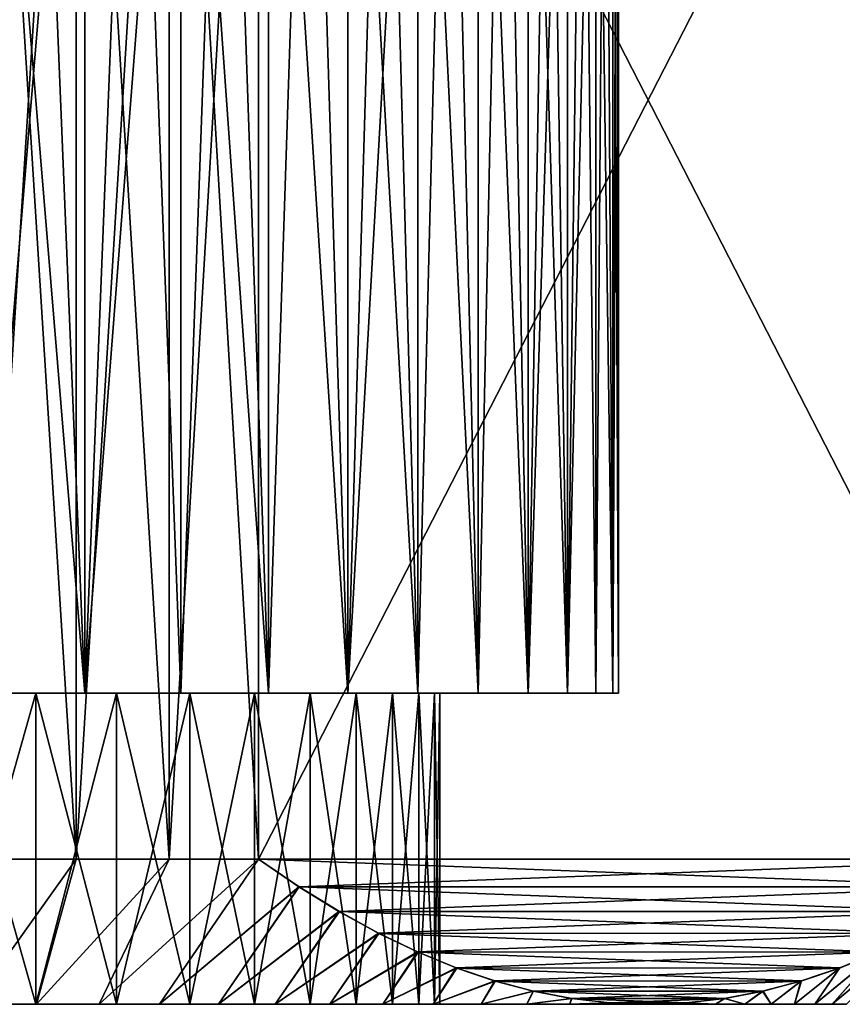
# Model space of a CAD drawing. Header units: metres. Extents: x -105 to 105, y -68 to 103.
# Tile 406 of 416: x 82 to 89, y 68 to 77. Entities that reach past the tile are written whole.
import ezdxf

# ---------------------------------------------------------------- set-up
doc = ezdxf.new("R2010")
doc.units = ezdxf.units.M
doc.layers.add('solid_FIT-BATH-150_SW0001_01', color=7, linetype='CONTINUOUS')

msp = doc.modelspace()

# ---------------------------------------------------------------- linework, layer by layer
at = {"layer": 'solid_FIT-BATH-150_SW0001_01'}
for points in [[(82.594246, 69.644539, 13.379377), (81.763878, 82.82724, 13.796501), (81.763878, 69.644539, 13.796501)], [(82.594246, 69.644539, 13.379377), (82.594246, 82.82724, 13.379377), (81.763878, 82.82724, 13.796501)], [(81.763878, 69.644539, -15.203499), (81.763878, 82.82724, -15.203499), (82.594246, 82.82724, -14.786374)], [(82.594246, 69.644539, -14.786374), (81.763878, 69.644539, -15.203499), (82.594246, 82.82724, -14.786374)], [(83.399002, 69.644539, 12.914751), (83.399002, 82.82724, 12.914751), (82.594246, 82.82724, 13.379377)], [(82.594246, 69.644539, 13.379377), (83.399002, 69.644539, 12.914751), (82.594246, 82.82724, 13.379377)], [(82.594246, 69.644539, -14.786374), (82.594246, 82.82724, -14.786374), (83.399002, 82.82724, -14.321748)], [(83.399002, 69.644539, -14.321748), (82.594246, 69.644539, -14.786374), (83.399002, 82.82724, -14.321748)], [(84.17543, 69.644539, 12.404189), (84.17543, 82.82724, 12.404189), (83.399002, 82.82724, 12.914751)], [(83.399002, 69.644539, 12.914751), (84.17543, 69.644539, 12.404189), (83.399002, 82.82724, 12.914751)], [(83.399002, 69.644539, -14.321748), (84.17543, 82.82724, -13.811186), (84.17543, 69.644539, -13.811186)], [(83.399002, 69.644539, -14.321748), (83.399002, 82.82724, -14.321748), (84.17543, 82.82724, -13.811186)], [(84.17543, 69.644539, 12.404189), (90.939308, 82.82724, 0.688814), (84.17543, 82.82724, 12.404189)], [(84.17543, 69.644539, 12.404189), (90.939308, 69.644539, 0.688814), (90.939308, 82.82724, 0.688814)], [(84.17543, 82.82724, -13.811186), (90.939308, 82.82724, -2.095811), (90.939308, 69.644539, -2.095811)], [(84.17543, 69.644539, -13.811186), (84.17543, 82.82724, -13.811186), (90.939308, 69.644539, -2.095811)], [(81.776093, 81.834221, -10.96871), (81.775299, 71.085892, -10.969194), (82.669395, 71.085892, -10.319607)], [(82.668983, 81.834221, 8.912979), (82.66954, 71.085892, 8.912496), (81.775444, 71.085892, 9.562102)], [(82.22982, 81.834221, 9.247366), (82.668983, 81.834221, 8.912979), (81.775444, 71.085892, 9.562102)], [(81.776093, 81.834221, 9.561713), (82.22982, 81.834221, 9.247366), (81.775444, 71.085892, 9.562102)], [(81.776093, 81.834221, -10.96871), (82.669395, 71.085892, -10.319607), (82.22982, 81.834221, -10.654363)], [(82.22982, 81.834221, -10.654363), (82.669395, 71.085892, -10.319607), (82.668983, 81.834221, -10.319976)], [(82.668983, 81.834221, 8.912979), (83.092705, 81.834221, 8.559227), (82.66954, 71.085892, 8.912496)], [(82.668983, 81.834221, -10.319976), (82.669395, 71.085892, -10.319607), (83.092705, 81.834221, -9.966224)], [(83.092705, 81.834221, -9.966224), (82.669395, 71.085892, -10.319607), (83.500137, 71.085892, -9.593755)], [(83.50013, 81.834221, 8.186821), (83.500244, 71.085892, 8.186658), (82.66954, 71.085892, 8.912496)], [(83.092705, 81.834221, 8.559227), (83.50013, 81.834221, 8.186821), (82.66954, 71.085892, 8.912496)], [(83.092705, 81.834221, -9.966224), (83.500137, 71.085892, -9.593755), (83.50013, 81.834221, -9.593818)], [(83.50013, 81.834221, 8.186821), (83.890434, 81.834221, 7.796511), (83.500244, 71.085892, 8.186658)], [(83.50013, 81.834221, -9.593818), (83.500137, 71.085892, -9.593755), (84.262268, 71.085892, -8.796646)], [(83.50013, 81.834221, -9.593818), (84.262268, 71.085892, -8.796646), (83.890434, 81.834221, -9.203507)], [(83.890434, 81.834221, 7.796511), (84.262367, 71.085892, 7.389532), (83.500244, 71.085892, 8.186658)], [(83.890434, 81.834221, 7.796511), (84.262833, 81.834221, 7.389083), (84.262367, 71.085892, 7.389532)], [(83.890434, 81.834221, -9.203507), (84.262268, 71.085892, -8.796646), (84.262833, 81.834221, -8.79608)], [(84.262833, 81.834221, -8.79608), (84.262268, 71.085892, -8.796646), (84.950775, 71.085892, -7.93344)], [(84.616585, 81.834221, 6.965358), (84.950905, 71.085892, 6.526265), (84.262367, 71.085892, 7.389532)], [(84.262833, 81.834221, 7.389083), (84.616585, 81.834221, 6.965358), (84.262367, 71.085892, 7.389532)], [(84.262833, 81.834221, -8.79608), (84.950775, 71.085892, -7.93344), (84.616585, 81.834221, -8.372355)], [(84.616585, 81.834221, 6.965358), (84.950958, 81.834221, 6.52619), (84.950905, 71.085892, 6.526265)], [(84.616585, 81.834221, -8.372355), (84.950775, 71.085892, -7.93344), (84.950958, 81.834221, -7.933187)], [(84.950958, 81.834221, -7.933187), (84.950775, 71.085892, -7.93344), (85.559097, 71.085892, -7.011736)], [(85.55896, 81.834221, 5.60509), (85.559166, 71.085892, 5.604634), (84.950905, 71.085892, 6.526265)], [(85.265297, 81.834221, 6.072463), (85.55896, 81.834221, 5.60509), (84.950905, 71.085892, 6.526265)], [(84.950958, 81.834221, 6.52619), (85.265297, 81.834221, 6.072463), (84.950905, 71.085892, 6.526265)], [(84.950958, 81.834221, -7.933187), (85.559097, 71.085892, -7.011736), (85.265297, 81.834221, -7.479459)], [(85.265297, 81.834221, -7.479459), (85.559097, 71.085892, -7.011736), (85.55896, 81.834221, -7.012087)], [(85.55896, 81.834221, 5.60509), (85.831367, 81.834221, 5.125014), (85.559166, 71.085892, 5.604634)], [(85.55896, 81.834221, -7.012087), (85.559097, 71.085892, -7.011736), (86.081741, 71.085892, -6.040537)], [(85.55896, 81.834221, -7.012087), (86.081741, 71.085892, -6.040537), (85.831367, 81.834221, -6.532011)], [(85.831367, 81.834221, 5.125014), (86.081779, 71.085892, 4.63346), (85.559166, 71.085892, 5.604634)], [(85.831367, 81.834221, 5.125014), (86.081955, 81.834221, 4.633201), (86.081779, 71.085892, 4.63346)], [(85.831367, 81.834221, -6.532011), (86.081741, 71.085892, -6.040537), (86.081955, 81.834221, -6.040197)], [(86.081955, 81.834221, -6.040197), (86.081741, 71.085892, -6.040537), (86.515358, 71.085892, -5.026192)], [(86.310219, 81.834221, 4.130641), (86.515396, 71.085892, 3.619107), (86.081779, 71.085892, 4.63346)], [(86.081955, 81.834221, 4.633201), (86.310219, 81.834221, 4.130641), (86.081779, 71.085892, 4.63346)], [(86.081955, 81.834221, -6.040197), (86.515358, 71.085892, -5.026192), (86.310219, 81.834221, -5.537638)], [(86.310219, 81.834221, 4.130641), (86.515717, 81.834221, 3.618346), (86.515396, 71.085892, 3.619107)], [(86.310219, 81.834221, -5.537638), (86.515358, 71.085892, -5.026192), (86.515717, 81.834221, -5.025343)], [(86.515717, 81.834221, -5.025343), (86.515358, 71.085892, -5.026192), (86.856895, 71.085892, -3.975075)], [(86.856758, 81.834221, 2.568698), (86.856911, 71.085892, 2.568025), (86.515396, 71.085892, 3.619107)], [(86.698013, 81.834221, 3.097349), (86.856758, 81.834221, 2.568698), (86.515396, 71.085892, 3.619107)], [(86.515717, 81.834221, 3.618346), (86.698013, 81.834221, 3.097349), (86.515396, 71.085892, 3.619107)], [(86.515717, 81.834221, -5.025343), (86.856895, 71.085892, -3.975075), (86.698013, 81.834221, -4.504345)], [(86.698013, 81.834221, -4.504345), (86.856895, 71.085892, -3.975075), (86.856758, 81.834221, -3.975694)], [(86.856758, 81.834221, 2.568698), (86.991623, 81.834221, 2.033458), (86.856911, 71.085892, 2.568025)], [(86.856758, 81.834221, -3.975694), (86.856895, 71.085892, -3.975075), (86.991623, 81.834221, -3.440455)], [(86.991623, 81.834221, -3.440455), (86.856895, 71.085892, -3.975075), (87.102325, 71.085892, -2.899551)], [(87.102341, 81.834221, 1.492709), (87.102333, 71.085892, 1.492521), (86.856911, 71.085892, 2.568025)], [(86.991623, 81.834221, 2.033458), (87.102341, 81.834221, 1.492709), (86.856911, 71.085892, 2.568025)], [(86.991623, 81.834221, -3.440455), (87.102325, 71.085892, -2.899551), (87.102341, 81.834221, -2.899706)], [(87.102341, 81.834221, -2.899706), (87.102325, 71.085892, -2.899551), (87.25032, 71.085892, -1.80739)], [(87.18869, 81.834221, 0.947538), (87.25032, 71.085892, 0.400376), (87.102333, 71.085892, 1.492521)], [(87.102341, 81.834221, 1.492709), (87.18869, 81.834221, 0.947538), (87.102333, 71.085892, 1.492521)], [(87.102341, 81.834221, -2.899706), (87.25032, 71.085892, -1.80739), (87.18869, 81.834221, -2.354534)], [(87.18869, 81.834221, 0.947538), (87.250488, 81.834221, 0.399042), (87.25032, 71.085892, 0.400376)], [(87.18869, 81.834221, -2.354534), (87.25032, 71.085892, -1.80739), (87.250488, 81.834221, -1.806039)], [(87.300003, 81.834221, -0.703498), (87.300003, 71.085892, -0.703498), (87.25032, 71.085892, 0.400376)], [(87.250488, 81.834221, -1.806039), (87.25032, 71.085892, -1.80739), (87.300003, 71.085892, -0.703498)], [(87.287613, 81.834221, -0.151673), (87.300003, 81.834221, -0.703498), (87.25032, 71.085892, 0.400376)], [(87.250488, 81.834221, 0.399042), (87.287613, 81.834221, -0.151673), (87.25032, 71.085892, 0.400376)], [(87.250488, 81.834221, -1.806039), (87.300003, 71.085892, -0.703498), (87.287613, 81.834221, -1.255324)], [(87.287613, 81.834221, -1.255324), (87.300003, 71.085892, -0.703498), (87.300003, 81.834221, -0.703498)], [(82.66954, 71.085892, 8.912496), (79.791664, 71.085892, 8.91948), (78.883957, 71.085892, 9.320293)], [(81.775444, 71.085892, 9.562102), (82.66954, 71.085892, 8.912496), (78.883957, 71.085892, 9.320293)], [(82.66954, 71.085892, 8.912496), (80.658447, 71.085892, 8.4367), (79.791664, 71.085892, 8.91948)], [(82.669395, 71.085892, -10.319607), (79.791817, 71.085892, -10.326404), (80.6586, 71.085892, -9.843596)], [(82.669395, 71.085892, -10.319607), (81.775299, 71.085892, -10.969194), (79.791817, 71.085892, -10.326404)], [(83.500244, 71.085892, 8.186658), (81.478592, 71.085892, 7.874974), (80.658447, 71.085892, 8.4367)], [(82.66954, 71.085892, 8.912496), (83.500244, 71.085892, 8.186658), (80.658447, 71.085892, 8.4367)], [(83.500137, 71.085892, -9.593755), (80.6586, 71.085892, -9.843596), (81.478798, 71.085892, -9.281811)], [(83.500137, 71.085892, -9.593755), (82.669395, 71.085892, -10.319607), (80.6586, 71.085892, -9.843596)], [(81.478592, 71.085892, 7.874974), (82.242416, 71.085892, 7.2406), (81.478798, 68.385887, 7.874815)], [(81.478798, 71.085892, -9.281811), (81.478592, 68.385887, -9.28197), (82.242416, 68.385887, -8.647596)], [(84.262367, 71.085892, 7.389532), (82.242416, 71.085892, 7.2406), (81.478592, 71.085892, 7.874974)], [(83.500244, 71.085892, 8.186658), (84.262367, 71.085892, 7.389532), (81.478592, 71.085892, 7.874974)], [(82.242416, 71.085892, 7.2406), (82.242554, 68.385887, 7.240481), (81.478798, 68.385887, 7.874815)], [(82.242554, 71.085892, -8.647478), (81.478798, 71.085892, -9.281811), (82.242416, 68.385887, -8.647596)], [(84.262268, 71.085892, -8.796646), (81.478798, 71.085892, -9.281811), (82.242554, 71.085892, -8.647478)], [(84.262268, 71.085892, -8.796646), (83.500137, 71.085892, -9.593755), (81.478798, 71.085892, -9.281811)], [(82.242416, 71.085892, 7.2406), (82.943932, 71.085892, 6.539111), (82.242554, 68.385887, 7.240481)], [(82.242554, 71.085892, -8.647478), (82.242416, 68.385887, -8.647596), (82.943932, 68.385887, -7.946107)], [(84.950905, 71.085892, 6.526265), (82.943932, 71.085892, 6.539111), (82.242416, 71.085892, 7.2406)], [(84.262367, 71.085892, 7.389532), (84.950905, 71.085892, 6.526265), (82.242416, 71.085892, 7.2406)], [(82.943932, 71.085892, 6.539111), (82.944038, 68.385887, 6.538987), (82.242554, 68.385887, 7.240481)], [(82.944038, 71.085892, -7.945984), (82.242554, 71.085892, -8.647478), (82.943932, 68.385887, -7.946107)], [(84.262268, 71.085892, -8.796646), (82.242554, 71.085892, -8.647478), (82.944038, 71.085892, -7.945984)], [(82.943932, 71.085892, 6.539111), (83.578255, 71.085892, 5.77538), (82.944038, 68.385887, 6.538987)], [(82.944038, 71.085892, -7.945984), (82.943932, 68.385887, -7.946107), (83.578255, 68.385887, -7.182376)], [(84.950905, 71.085892, 6.526265), (83.578255, 71.085892, 5.77538), (82.943932, 71.085892, 6.539111)], [(83.578255, 71.085892, 5.77538), (83.578384, 68.385887, 5.775209), (82.944038, 68.385887, 6.538987)], [(83.578384, 71.085892, -7.182206), (82.944038, 71.085892, -7.945984), (83.578255, 68.385887, -7.182376)], [(84.950775, 71.085892, -7.93344), (82.944038, 71.085892, -7.945984), (83.578384, 71.085892, -7.182206)], [(84.950775, 71.085892, -7.93344), (84.262268, 71.085892, -8.796646), (82.944038, 71.085892, -7.945984)], [(83.578255, 71.085892, 5.77538), (84.140076, 71.085892, 4.955142), (83.578384, 68.385887, 5.775209)], [(83.578384, 71.085892, -7.182206), (83.578255, 68.385887, -7.182376), (84.140076, 68.385887, -6.362138)], [(85.559166, 71.085892, 5.604634), (84.140076, 71.085892, 4.955142), (83.578255, 71.085892, 5.77538)], [(84.950905, 71.085892, 6.526265), (85.559166, 71.085892, 5.604634), (83.578255, 71.085892, 5.77538)], [(84.140076, 71.085892, 4.955142), (84.140144, 68.385887, 4.955034), (83.578384, 68.385887, 5.775209)], [(84.140144, 71.085892, -6.362031), (83.578384, 71.085892, -7.182206), (84.140076, 68.385887, -6.362138)], [(85.559097, 71.085892, -7.011736), (83.578384, 71.085892, -7.182206), (84.140144, 71.085892, -6.362031)], [(85.559097, 71.085892, -7.011736), (84.950775, 71.085892, -7.93344), (83.578384, 71.085892, -7.182206)], [(84.140076, 71.085892, 4.955142), (84.622894, 71.085892, 4.088341), (84.140144, 68.385887, 4.955034)], [(84.140144, 71.085892, -6.362031), (84.140076, 68.385887, -6.362138), (84.622894, 68.385887, -5.495338)], [(86.081779, 71.085892, 4.63346), (84.622894, 71.085892, 4.088341), (84.140076, 71.085892, 4.955142)], [(85.559166, 71.085892, 5.604634), (86.081779, 71.085892, 4.63346), (84.140076, 71.085892, 4.955142)], [(84.622894, 71.085892, 4.088341), (84.62294, 68.385887, 4.088253), (84.140144, 68.385887, 4.955034)], [(84.62294, 71.085892, -5.49525), (84.140144, 71.085892, -6.362031), (84.622894, 68.385887, -5.495338)], [(86.081741, 71.085892, -6.040537), (84.140144, 71.085892, -6.362031), (84.62294, 71.085892, -5.49525)], [(86.081741, 71.085892, -6.040537), (85.559097, 71.085892, -7.011736), (84.140144, 71.085892, -6.362031)], [(84.622894, 71.085892, 4.088341), (85.02372, 71.085892, 3.180644), (84.62294, 68.385887, 4.088253)], [(84.62294, 71.085892, -5.49525), (84.622894, 68.385887, -5.495338), (85.02372, 68.385887, -4.58764)], [(86.515396, 71.085892, 3.619107), (85.02372, 71.085892, 3.180644), (84.622894, 71.085892, 4.088341)], [(86.081779, 71.085892, 4.63346), (86.515396, 71.085892, 3.619107), (84.622894, 71.085892, 4.088341)], [(85.02372, 71.085892, 3.180644), (85.02375, 68.385887, 3.180558), (84.62294, 68.385887, 4.088253)], [(85.02375, 71.085892, -4.587554), (84.62294, 71.085892, -5.49525), (85.02372, 68.385887, -4.58764)], [(86.515358, 71.085892, -5.026192), (84.62294, 71.085892, -5.49525), (85.02375, 71.085892, -4.587554)], [(86.515358, 71.085892, -5.026192), (86.081741, 71.085892, -6.040537), (84.62294, 71.085892, -5.49525)], [(85.02372, 71.085892, 3.180644), (85.33979, 71.085892, 2.237715), (85.02375, 68.385887, 3.180558)], [(85.02375, 71.085892, -4.587554), (85.02372, 68.385887, -4.58764), (85.33979, 68.385887, -3.644712)], [(86.856911, 71.085892, 2.568025), (85.33979, 71.085892, 2.237715), (85.02372, 71.085892, 3.180644)], [(86.515396, 71.085892, 3.619107), (86.856911, 71.085892, 2.568025), (85.02372, 71.085892, 3.180644)], [(85.33979, 71.085892, 2.237715), (85.339806, 68.385887, 2.23766), (85.02375, 68.385887, 3.180558)], [(85.339806, 71.085892, -3.644656), (85.02375, 71.085892, -4.587554), (85.33979, 68.385887, -3.644712)], [(86.856895, 71.085892, -3.975075), (85.02375, 71.085892, -4.587554), (85.339806, 71.085892, -3.644656)], [(86.856895, 71.085892, -3.975075), (86.515358, 71.085892, -5.026192), (85.02375, 71.085892, -4.587554)], [(85.33979, 71.085892, 2.237715), (85.566963, 71.085892, 1.271578), (85.339806, 68.385887, 2.23766)], [(85.339806, 71.085892, -3.644656), (85.33979, 68.385887, -3.644712), (85.566963, 68.385887, -2.678575)], [(87.102333, 71.085892, 1.492521), (85.566963, 71.085892, 1.271578), (85.33979, 71.085892, 2.237715)], [(86.856911, 71.085892, 2.568025), (87.102333, 71.085892, 1.492521), (85.33979, 71.085892, 2.237715)], [(85.566963, 71.085892, 1.271578), (85.566971, 68.385887, 1.271545), (85.339806, 68.385887, 2.23766)], [(85.566971, 71.085892, -2.678541), (85.339806, 71.085892, -3.644656), (85.566963, 68.385887, -2.678575)], [(87.102325, 71.085892, -2.899551), (85.339806, 71.085892, -3.644656), (85.566971, 71.085892, -2.678541)], [(87.102325, 71.085892, -2.899551), (86.856895, 71.085892, -3.975075), (85.339806, 71.085892, -3.644656)], [(85.566963, 71.085892, 1.271578), (85.703972, 71.085892, 0.289707), (85.566971, 68.385887, 1.271545)], [(85.566971, 71.085892, -2.678541), (85.566963, 68.385887, -2.678575), (85.703972, 68.385887, -1.696703)], [(87.25032, 71.085892, 0.400376), (85.703972, 71.085892, 0.289707), (85.566963, 71.085892, 1.271578)], [(87.102333, 71.085892, 1.492521), (87.25032, 71.085892, 0.400376), (85.566963, 71.085892, 1.271578)], [(85.703972, 71.085892, 0.289707), (85.703972, 68.385887, 0.289691), (85.566971, 68.385887, 1.271545)], [(85.703972, 71.085892, -1.696688), (85.566971, 71.085892, -2.678541), (85.703972, 68.385887, -1.696703)], [(87.25032, 71.085892, -1.80739), (85.566971, 71.085892, -2.678541), (85.703972, 71.085892, -1.696688)], [(87.25032, 71.085892, -1.80739), (87.102325, 71.085892, -2.899551), (85.566971, 71.085892, -2.678541)], [(85.75, 71.085892, -0.703498), (85.75, 68.385887, -0.703498), (85.703972, 68.385887, 0.289691)], [(85.703972, 71.085892, -1.696688), (85.703972, 68.385887, -1.696703), (85.75, 68.385887, -0.703498)], [(85.703972, 71.085892, -1.696688), (85.75, 68.385887, -0.703498), (85.75, 71.085892, -0.703498)], [(85.703972, 71.085892, 0.289707), (85.75, 71.085892, -0.703498), (85.703972, 68.385887, 0.289691)], [(87.300003, 71.085892, -0.703498), (85.75, 71.085892, -0.703498), (85.703972, 71.085892, 0.289707)], [(87.25032, 71.085892, -1.80739), (85.703972, 71.085892, -1.696688), (85.75, 71.085892, -0.703498)], [(87.25032, 71.085892, 0.400376), (87.300003, 71.085892, -0.703498), (85.703972, 71.085892, 0.289707)], [(87.25032, 71.085892, -1.80739), (85.75, 71.085892, -0.703498), (87.300003, 71.085892, -0.703498)], [(82.594246, 69.644539, 13.379377), (81.694633, 68.385887, 12.158502), (82.249947, 68.385887, 11.853778)], [(82.594246, 69.644539, 13.379377), (81.763878, 69.644539, 13.796501), (81.694633, 68.385887, 12.158502)], [(82.594246, 69.644539, -14.786374), (82.249947, 68.385887, -13.260775), (81.694633, 68.385887, -13.565498)], [(82.594246, 69.644539, -14.786374), (81.694633, 68.385887, -13.565498), (81.763878, 69.644539, -15.203499)], [(83.399002, 69.644539, 12.914751), (82.249947, 68.385887, 11.853778), (82.791504, 68.385887, 11.525227)], [(82.594246, 69.644539, 13.379377), (82.249947, 68.385887, 11.853778), (83.399002, 69.644539, 12.914751)], [(83.399002, 69.644539, -14.321748), (82.791504, 68.385887, -12.932223), (82.249947, 68.385887, -13.260775)], [(83.399002, 69.644539, -14.321748), (82.249947, 68.385887, -13.260775), (82.594246, 69.644539, -14.786374)], [(84.17543, 69.644539, 12.404189), (82.791504, 68.385887, 11.525227), (83.316887, 68.385887, 11.174178)], [(83.399002, 69.644539, 12.914751), (82.791504, 68.385887, 11.525227), (84.17543, 69.644539, 12.404189)], [(84.17543, 69.644539, -13.811186), (83.316887, 68.385887, -12.581175), (82.791504, 68.385887, -12.932223)], [(83.399002, 69.644539, -14.321748), (84.17543, 69.644539, -13.811186), (82.791504, 68.385887, -12.932223)], [(84.17543, 69.644539, 12.404189), (83.316887, 68.385887, 11.174178), (84.529091, 69.404541, 11.791627)], [(84.526741, 69.406006, -13.2027), (83.316887, 68.385887, -12.581175), (84.17543, 69.644539, -13.811186)], [(84.17543, 69.644539, 12.404189), (84.529091, 69.404541, 11.791627), (90.939308, 69.644539, 0.688814)], [(90.58564, 69.404541, -2.708373), (84.17543, 69.644539, -13.811186), (90.939308, 69.644539, -2.095811)], [(90.58564, 69.404541, -2.708373), (84.526741, 69.406006, -13.2027), (84.17543, 69.644539, -13.811186)], [(84.529091, 69.404541, 11.791627), (90.587997, 69.406006, 1.297301), (90.939308, 69.644539, 0.688814)], [(84.526741, 69.406006, -13.2027), (83.827126, 68.385887, -12.207033), (83.316887, 68.385887, -12.581175)], [(84.529091, 69.404541, 11.791627), (83.316887, 68.385887, 11.174178), (83.827126, 68.385887, 10.800036)], [(84.873848, 69.192604, -12.60149), (83.827126, 68.385887, -12.207033), (84.526741, 69.406006, -13.2027)], [(84.529091, 69.404541, 11.791627), (83.827126, 68.385887, 10.800036), (84.877892, 69.190247, 11.18749)], [(90.58564, 69.404541, -2.708373), (84.873848, 69.192604, -12.60149), (84.526741, 69.406006, -13.2027)], [(84.529091, 69.404541, 11.791627), (90.240891, 69.192604, 1.89851), (90.587997, 69.406006, 1.297301)], [(84.529091, 69.404541, 11.791627), (84.877892, 69.190247, 11.18749), (90.240891, 69.192604, 1.89851)], [(90.58564, 69.404541, -2.708373), (90.236847, 69.190247, -3.31251), (84.873848, 69.192604, -12.60149)], [(84.873848, 69.192604, -12.60149), (84.320107, 68.385887, -11.811408), (83.827126, 68.385887, -12.207033)], [(84.877892, 69.190247, 11.18749), (83.827126, 68.385887, 10.800036), (84.320107, 68.385887, 10.404411)], [(85.216362, 69.00441, -12.008235), (84.320107, 68.385887, -11.811408), (84.873848, 69.192604, -12.60149)], [(84.877892, 69.190247, 11.18749), (84.320107, 68.385887, 10.404411), (85.221397, 69.001808, 10.592519)], [(90.236847, 69.190247, -3.31251), (85.216362, 69.00441, -12.008235), (84.873848, 69.192604, -12.60149)], [(84.877892, 69.190247, 11.18749), (89.898369, 69.00441, 2.491765), (90.240891, 69.192604, 1.89851)], [(84.877892, 69.190247, 11.18749), (85.221397, 69.001808, 10.592519), (89.898369, 69.00441, 2.491765)], [(90.236847, 69.190247, -3.31251), (89.893333, 69.001808, -3.907482), (85.216362, 69.00441, -12.008235)], [(85.216362, 69.00441, -12.008235), (84.795715, 68.385887, -11.394218), (84.320107, 68.385887, -11.811408)], [(85.221397, 69.001808, 10.592519), (84.320107, 68.385887, 10.404411), (84.795715, 68.385887, 9.987222)], [(85.555458, 68.841202, -11.420902), (84.795715, 68.385887, -11.394218), (85.216362, 69.00441, -12.008235)], [(85.221397, 69.001808, 10.592519), (84.795715, 68.385887, 9.987222), (85.560898, 68.838776, 10.004489)], [(89.893333, 69.001808, -3.907482), (85.555458, 68.841202, -11.420902), (85.216362, 69.00441, -12.008235)], [(85.221397, 69.001808, 10.592519), (89.559273, 68.841202, 3.079098), (89.898369, 69.00441, 2.491765)], [(85.221397, 69.001808, 10.592519), (85.560898, 68.838776, 10.004489), (89.559273, 68.841202, 3.079098)], [(89.893333, 69.001808, -3.907482), (89.553841, 68.838776, -4.495511), (85.555458, 68.841202, -11.420902)], [(89.898369, 69.00441, 2.491765), (89.156387, 68.385887, 2.434416), (89.279694, 68.385887, 1.814391)], [(89.559273, 68.841202, 3.079098), (89.156387, 68.385887, 2.434416), (89.898369, 69.00441, 2.491765)], [(89.893333, 69.001808, -3.907482), (89.279694, 68.385887, -3.221388), (89.156387, 68.385887, -3.841413)], [(89.893333, 69.001808, -3.907482), (89.156387, 68.385887, -3.841413), (89.553841, 68.838776, -4.495511)], [(85.555458, 68.841202, -11.420902), (85.253456, 68.385887, -10.956059), (84.795715, 68.385887, -11.394218)], [(85.560898, 68.838776, 10.004489), (84.795715, 68.385887, 9.987222), (85.253456, 68.385887, 9.549062)], [(85.891998, 68.702736, -10.838001), (85.253456, 68.385887, -10.956059), (85.555458, 68.841202, -11.420902)], [(85.560898, 68.838776, 10.004489), (85.253456, 68.385887, 9.549062), (85.897316, 68.700737, 9.421793)], [(89.553841, 68.838776, -4.495511), (85.891998, 68.702736, -10.838001), (85.555458, 68.841202, -11.420902)], [(85.560898, 68.838776, 10.004489), (89.22274, 68.702736, 3.661999), (89.559273, 68.841202, 3.079098)], [(85.560898, 68.838776, 10.004489), (85.897316, 68.700737, 9.421793), (89.22274, 68.702736, 3.661999)], [(89.553841, 68.838776, -4.495511), (89.217415, 68.700737, -5.078207), (85.891998, 68.702736, -10.838001)], [(89.559273, 68.841202, 3.079098), (89.005867, 68.385887, 3.049362), (89.156387, 68.385887, 2.434416)], [(89.22274, 68.702736, 3.661999), (89.005867, 68.385887, 3.049362), (89.559273, 68.841202, 3.079098)], [(89.553841, 68.838776, -4.495511), (89.156387, 68.385887, -3.841413), (89.005867, 68.385887, -4.456358)], [(89.553841, 68.838776, -4.495511), (89.005867, 68.385887, -4.456358), (89.217415, 68.700737, -5.078207)], [(85.891998, 68.702736, -10.838001), (85.69059, 68.385887, -10.499477), (85.253456, 68.385887, -10.956059)], [(85.897316, 68.700737, 9.421793), (85.253456, 68.385887, 9.549062), (85.69059, 68.385887, 9.092481)], [(86.226524, 68.58918, -10.258586), (85.69059, 68.385887, -10.499477), (85.891998, 68.702736, -10.838001)], [(85.897316, 68.700737, 9.421793), (85.69059, 68.385887, 9.092481), (86.231293, 68.587738, 8.843329)], [(89.217415, 68.700737, -5.078207), (86.226524, 68.58918, -10.258586), (85.891998, 68.702736, -10.838001)], [(85.897316, 68.700737, 9.421793), (88.888214, 68.58918, 4.241414), (89.22274, 68.702736, 3.661999)], [(85.897316, 68.700737, 9.421793), (86.231293, 68.587738, 8.843329), (88.888214, 68.58918, 4.241414)], [(89.217415, 68.700737, -5.078207), (88.883446, 68.587738, -5.656671), (86.226524, 68.58918, -10.258586)], [(89.22274, 68.702736, 3.661999), (88.828743, 68.385887, 3.65718), (89.005867, 68.385887, 3.049362)], [(88.888214, 68.58918, 4.241414), (88.828743, 68.385887, 3.65718), (89.22274, 68.702736, 3.661999)], [(89.217415, 68.700737, -5.078207), (89.005867, 68.385887, -4.456358), (88.828743, 68.385887, -5.064177)], [(89.217415, 68.700737, -5.078207), (88.828743, 68.385887, -5.064177), (88.883446, 68.587738, -5.656671)], [(86.226524, 68.58918, -10.258586), (86.107727, 68.385887, -10.023756), (85.69059, 68.385887, -10.499477)], [(86.231293, 68.587738, 8.843329), (85.69059, 68.385887, 9.092481), (86.107727, 68.385887, 8.616759)], [(86.559639, 68.500542, -9.681613), (86.107727, 68.385887, -10.023756), (86.226524, 68.58918, -10.258586)], [(86.231293, 68.587738, 8.843329), (86.107727, 68.385887, 8.616759), (86.563507, 68.499649, 8.267918)], [(88.883446, 68.587738, -5.656671), (86.559639, 68.500542, -9.681613), (86.226524, 68.58918, -10.258586)], [(86.231293, 68.587738, 8.843329), (88.555099, 68.500542, 4.818387), (88.888214, 68.58918, 4.241414)], [(86.231293, 68.587738, 8.843329), (86.563507, 68.499649, 8.267918), (88.555099, 68.500542, 4.818387)], [(88.883446, 68.587738, -5.656671), (88.551231, 68.499649, -6.232083), (86.559639, 68.500542, -9.681613)], [(88.883446, 68.587738, -5.656671), (88.625526, 68.385887, -5.66279), (88.551231, 68.499649, -6.232083)], [(88.555099, 68.500542, 4.818387), (88.625526, 68.385887, 4.255794), (88.888214, 68.58918, 4.241414)], [(88.888214, 68.58918, 4.241414), (88.625526, 68.385887, 4.255794), (88.828743, 68.385887, 3.65718)], [(88.883446, 68.587738, -5.656671), (88.828743, 68.385887, -5.064177), (88.625526, 68.385887, -5.66279)], [(86.559639, 68.500542, -9.681613), (86.503746, 68.385887, -9.530372), (86.107727, 68.385887, -10.023756)], [(86.563507, 68.499649, 8.267918), (86.107727, 68.385887, 8.616759), (86.503746, 68.385887, 8.123375)], [(86.892036, 68.437012, -9.105882), (86.503746, 68.385887, -9.530372), (86.559639, 68.500542, -9.681613)], [(86.563507, 68.499649, 8.267918), (86.503746, 68.385887, 8.123375), (86.894753, 68.4366, 7.69419)], [(88.551231, 68.499649, -6.232083), (86.892036, 68.437012, -9.105882), (86.559639, 68.500542, -9.681613)], [(86.563507, 68.499649, 8.267918), (88.222694, 68.437012, 5.394118), (88.555099, 68.500542, 4.818387)], [(86.563507, 68.499649, 8.267918), (86.894753, 68.4366, 7.69419), (88.222694, 68.437012, 5.394118)], [(88.551231, 68.499649, -6.232083), (88.219986, 68.4366, -6.80581), (86.892036, 68.437012, -9.105882)], [(88.551231, 68.499649, -6.232083), (88.396164, 68.385887, -6.252592), (88.219986, 68.4366, -6.80581)], [(88.222694, 68.437012, 5.394118), (88.396164, 68.385887, 4.845595), (88.555099, 68.500542, 4.818387)], [(88.555099, 68.500542, 4.818387), (88.396164, 68.385887, 4.845595), (88.625526, 68.385887, 4.255794)], [(88.551231, 68.499649, -6.232083), (88.625526, 68.385887, -5.66279), (88.396164, 68.385887, -6.252592)], [(82.242416, 68.385887, -8.647596), (81.478592, 68.385887, -9.28197), (81.694633, 68.385887, -13.565498)], [(81.478798, 68.385887, 7.874815), (82.242554, 68.385887, 7.240481), (81.694633, 68.385887, 12.158502)], [(82.242554, 68.385887, 7.240481), (82.249947, 68.385887, 11.853778), (81.694633, 68.385887, 12.158502)], [(82.242416, 68.385887, -8.647596), (81.694633, 68.385887, -13.565498), (82.249947, 68.385887, -13.260775)], [(82.242416, 68.385887, -8.647596), (82.249947, 68.385887, -13.260775), (82.791504, 68.385887, -12.932223)], [(82.943932, 68.385887, -7.946107), (82.242416, 68.385887, -8.647596), (82.791504, 68.385887, -12.932223)], [(82.242554, 68.385887, 7.240481), (82.944038, 68.385887, 6.538987), (82.249947, 68.385887, 11.853778)], [(82.944038, 68.385887, 6.538987), (82.791504, 68.385887, 11.525227), (82.249947, 68.385887, 11.853778)], [(82.944038, 68.385887, 6.538987), (83.316887, 68.385887, 11.174178), (82.791504, 68.385887, 11.525227)], [(82.943932, 68.385887, -7.946107), (82.791504, 68.385887, -12.932223), (83.316887, 68.385887, -12.581175)], [(83.578255, 68.385887, -7.182376), (82.943932, 68.385887, -7.946107), (83.316887, 68.385887, -12.581175)], [(82.944038, 68.385887, 6.538987), (83.578384, 68.385887, 5.775209), (83.316887, 68.385887, 11.174178)], [(83.578384, 68.385887, 5.775209), (83.827126, 68.385887, 10.800036), (83.316887, 68.385887, 11.174178)], [(83.578255, 68.385887, -7.182376), (83.316887, 68.385887, -12.581175), (83.827126, 68.385887, -12.207033)], [(84.140076, 68.385887, -6.362138), (83.578255, 68.385887, -7.182376), (83.827126, 68.385887, -12.207033)], [(83.578384, 68.385887, 5.775209), (84.140144, 68.385887, 4.955034), (83.827126, 68.385887, 10.800036)], [(84.140144, 68.385887, 4.955034), (84.320107, 68.385887, 10.404411), (83.827126, 68.385887, 10.800036)], [(84.140076, 68.385887, -6.362138), (83.827126, 68.385887, -12.207033), (84.320107, 68.385887, -11.811408)], [(84.622894, 68.385887, -5.495338), (84.140076, 68.385887, -6.362138), (84.320107, 68.385887, -11.811408)], [(84.140144, 68.385887, 4.955034), (84.62294, 68.385887, 4.088253), (84.320107, 68.385887, 10.404411)], [(84.62294, 68.385887, 4.088253), (84.795715, 68.385887, 9.987222), (84.320107, 68.385887, 10.404411)], [(84.622894, 68.385887, -5.495338), (84.320107, 68.385887, -11.811408), (84.795715, 68.385887, -11.394218)], [(85.02372, 68.385887, -4.58764), (84.622894, 68.385887, -5.495338), (84.795715, 68.385887, -11.394218)], [(84.62294, 68.385887, 4.088253), (85.02375, 68.385887, 3.180558), (84.795715, 68.385887, 9.987222)], [(85.02375, 68.385887, 3.180558), (85.253456, 68.385887, 9.549062), (84.795715, 68.385887, 9.987222)], [(85.02372, 68.385887, -4.58764), (84.795715, 68.385887, -11.394218), (85.253456, 68.385887, -10.956059)], [(85.33979, 68.385887, -3.644712), (85.02372, 68.385887, -4.58764), (85.253456, 68.385887, -10.956059)], [(85.02375, 68.385887, 3.180558), (85.339806, 68.385887, 2.23766), (85.253456, 68.385887, 9.549062)], [(85.566971, 68.385887, 1.271545), (85.69059, 68.385887, 9.092481), (85.253456, 68.385887, 9.549062)], [(85.339806, 68.385887, 2.23766), (85.566971, 68.385887, 1.271545), (85.253456, 68.385887, 9.549062)], [(85.33979, 68.385887, -3.644712), (85.253456, 68.385887, -10.956059), (85.69059, 68.385887, -10.499477)], [(85.566963, 68.385887, -2.678575), (85.33979, 68.385887, -3.644712), (85.69059, 68.385887, -10.499477)], [(85.703972, 68.385887, -1.696703), (85.566963, 68.385887, -2.678575), (85.69059, 68.385887, -10.499477)], [(85.566971, 68.385887, 1.271545), (85.703972, 68.385887, 0.289691), (85.69059, 68.385887, 9.092481)], [(86.107727, 68.385887, -10.023756), (86.107727, 68.385887, 8.616759), (85.69059, 68.385887, 9.092481)], [(85.75, 68.385887, -0.703498), (86.107727, 68.385887, -10.023756), (85.69059, 68.385887, 9.092481)], [(85.703972, 68.385887, 0.289691), (85.75, 68.385887, -0.703498), (85.69059, 68.385887, 9.092481)], [(85.703972, 68.385887, -1.696703), (85.69059, 68.385887, -10.499477), (86.107727, 68.385887, -10.023756)], [(85.703972, 68.385887, -1.696703), (86.107727, 68.385887, -10.023756), (85.75, 68.385887, -0.703498)], [(86.503746, 68.385887, -9.530372), (86.503746, 68.385887, 8.123375), (86.107727, 68.385887, 8.616759)], [(86.107727, 68.385887, -10.023756), (86.503746, 68.385887, -9.530372), (86.107727, 68.385887, 8.616759)], [(86.892036, 68.437012, -9.105882), (86.877068, 68.385887, -9.021219), (86.503746, 68.385887, -9.530372)], [(86.894753, 68.4366, 7.69419), (86.503746, 68.385887, 8.123375), (86.877068, 68.385887, 7.614223)], [(86.877068, 68.385887, -9.021219), (86.877068, 68.385887, 7.614223), (86.503746, 68.385887, 8.123375)], [(86.503746, 68.385887, -9.530372), (86.877068, 68.385887, -9.021219), (86.503746, 68.385887, 8.123375)], [(87.224724, 68.398819, -8.52965), (86.877068, 68.385887, -9.021219), (86.892036, 68.437012, -9.105882)], [(86.894753, 68.4366, 7.69419), (86.877068, 68.385887, 7.614223), (87.226166, 68.398689, 7.120164)], [(87.224724, 68.398819, -8.52965), (87.228241, 68.385887, -8.495631), (86.877068, 68.385887, -9.021219)], [(87.226166, 68.398689, 7.120164), (86.877068, 68.385887, 7.614223), (87.228241, 68.385887, 7.088634)], [(87.228241, 68.385887, -8.495631), (87.228241, 68.385887, 7.088634), (86.877068, 68.385887, 7.614223)], [(86.877068, 68.385887, -9.021219), (87.228241, 68.385887, -8.495631), (86.877068, 68.385887, 7.614223)], [(88.219986, 68.4366, -6.80581), (87.224724, 68.398819, -8.52965), (86.892036, 68.437012, -9.105882)], [(86.894753, 68.4366, 7.69419), (87.890007, 68.398819, 5.97035), (88.222694, 68.437012, 5.394118)], [(86.894753, 68.4366, 7.69419), (87.226166, 68.398689, 7.120164), (87.890007, 68.398819, 5.97035)], [(88.219986, 68.4366, -6.80581), (87.888573, 68.398689, -7.379836), (87.224724, 68.398819, -8.52965)], [(87.224724, 68.398819, -8.52965), (87.557365, 68.385887, -7.953498), (87.228241, 68.385887, -8.495631)], [(87.888573, 68.398689, -7.379836), (87.557365, 68.385887, -7.953498), (87.224724, 68.398819, -8.52965)], [(87.226166, 68.398689, 7.120164), (87.557365, 68.385887, 6.546502), (87.890007, 68.398819, 5.97035)], [(87.226166, 68.398689, 7.120164), (87.228241, 68.385887, 7.088634), (87.557365, 68.385887, 6.546502)], [(87.557365, 68.385887, -7.953498), (87.557365, 68.385887, 6.546502), (87.228241, 68.385887, 7.088634)], [(87.228241, 68.385887, -8.495631), (87.557365, 68.385887, -7.953498), (87.228241, 68.385887, 7.088634)], [(87.890007, 68.398819, 5.97035), (87.557365, 68.385887, 6.546502), (87.86216, 68.385887, 5.990759)], [(87.888573, 68.398689, -7.379836), (87.86216, 68.385887, -7.397756), (87.557365, 68.385887, -7.953498)], [(87.86216, 68.385887, -7.397756), (87.86216, 68.385887, 5.990759), (87.557365, 68.385887, 6.546502)], [(87.557365, 68.385887, -7.953498), (87.86216, 68.385887, -7.397756), (87.557365, 68.385887, 6.546502)], [(87.890007, 68.398819, 5.97035), (87.86216, 68.385887, 5.990759), (88.141716, 68.385887, 5.423899)], [(87.888573, 68.398689, -7.379836), (88.141716, 68.385887, -6.830896), (87.86216, 68.385887, -7.397756)], [(88.141716, 68.385887, -6.830896), (88.141716, 68.385887, 5.423899), (87.86216, 68.385887, 5.990759)], [(87.86216, 68.385887, -7.397756), (88.141716, 68.385887, -6.830896), (87.86216, 68.385887, 5.990759)], [(88.219986, 68.4366, -6.80581), (88.141716, 68.385887, -6.830896), (87.888573, 68.398689, -7.379836)], [(87.890007, 68.398819, 5.97035), (88.141716, 68.385887, 5.423899), (88.222694, 68.437012, 5.394118)], [(88.222694, 68.437012, 5.394118), (88.141716, 68.385887, 5.423899), (88.396164, 68.385887, 4.845595)], [(88.219986, 68.4366, -6.80581), (88.396164, 68.385887, -6.252592), (88.141716, 68.385887, -6.830896)], [(88.396164, 68.385887, -6.252592), (88.396164, 68.385887, 4.845595), (88.141716, 68.385887, 5.423899)], [(88.141716, 68.385887, -6.830896), (88.396164, 68.385887, -6.252592), (88.141716, 68.385887, 5.423899)], [(88.625526, 68.385887, -5.66279), (88.625526, 68.385887, 4.255794), (88.396164, 68.385887, 4.845595)], [(88.396164, 68.385887, -6.252592), (88.625526, 68.385887, -5.66279), (88.396164, 68.385887, 4.845595)], [(88.828743, 68.385887, -5.064177), (88.828743, 68.385887, 3.65718), (88.625526, 68.385887, 4.255794)], [(88.625526, 68.385887, -5.66279), (88.828743, 68.385887, -5.064177), (88.625526, 68.385887, 4.255794)], [(89.005867, 68.385887, -4.456358), (89.005867, 68.385887, 3.049362), (88.828743, 68.385887, 3.65718)], [(88.828743, 68.385887, -5.064177), (89.005867, 68.385887, -4.456358), (88.828743, 68.385887, 3.65718)], [(89.156387, 68.385887, -3.841413), (89.156387, 68.385887, 2.434416), (89.005867, 68.385887, 3.049362)], [(89.005867, 68.385887, -4.456358), (89.156387, 68.385887, -3.841413), (89.005867, 68.385887, 3.049362)], [(89.279694, 68.385887, -3.221388), (89.279694, 68.385887, 1.814391), (89.156387, 68.385887, 2.434416)], [(89.156387, 68.385887, -3.841413), (89.279694, 68.385887, -3.221388), (89.156387, 68.385887, 2.434416)]]:
    msp.add_3dface(points, dxfattribs=at)

doc.saveas('drawing.dxf')
